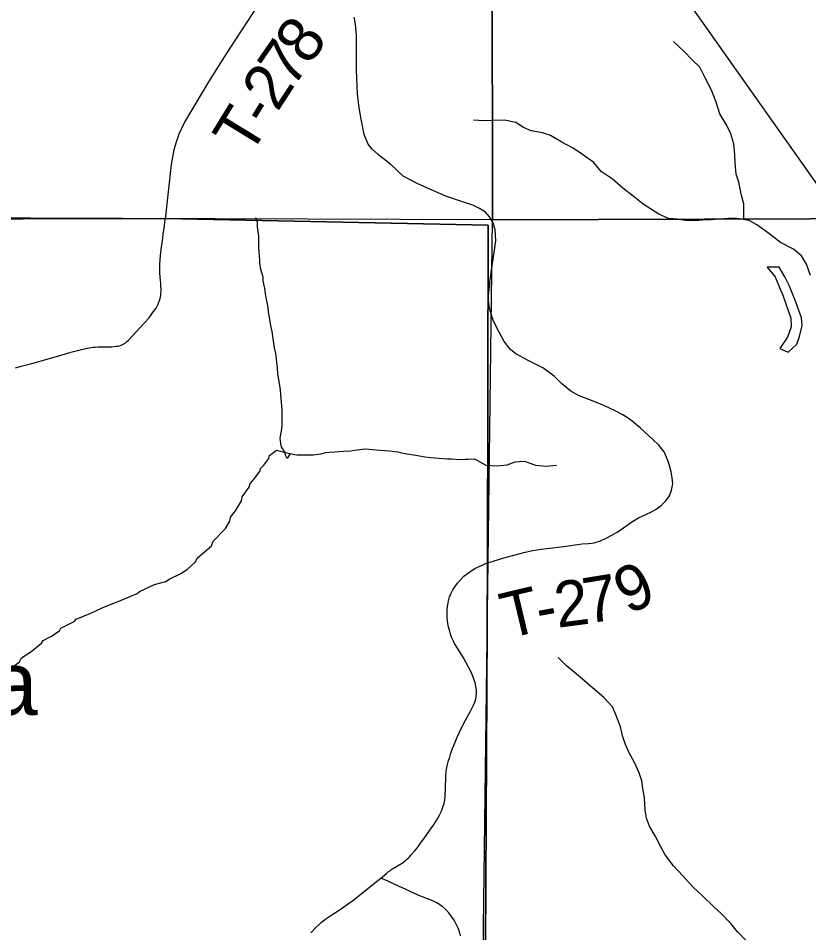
# Model space of a CAD drawing. Extents: x 0 to 34, y -8.9 to 22.
# Drawn here: x 25.556 to 26.538, y 17.424 to 18.561 of the extents above; entities that cross this region are included whole.
import ezdxf

# ---------------------------------------------------------------- set-up
doc = ezdxf.new("R2010")
doc.units = 0
for name, color, linetype in [('GM_X_Corporation', 7, 'Continuous'), ('GM_X_Minor_Lake', 7, 'Continuous'), ('GM_X_Minor_River', 7, 'Continuous'), ('GM_X_Township_Road', 7, 'Continuous'), ('GM_X_Township_Road_Text', 7, 'Continuous'), ('GM_X_Unincorporated_Text', 7, 'Continuous'), ('SH_Text', 7, 'Continuous')]:
    doc.layers.add(name, color=color, linetype=linetype)

msp = doc.modelspace()

# ---------------------------------------------------------------- linework, layer by layer
at = {"layer": 'GM_X_Corporation'}
for points in [[(30.5167, 21.4), (23.7167, 21.4), (23.7167, 19.34), (24.5181, 19.3295), (25.0504, 19.3237), (25.1066, 19.3232), (25.1068, 18.8675), (25.1136, 18.8385), (25.1229, 18.6966), (25.125, 18.6354), (25.1216, 18.6194), (25.1124, 18.5932), (25.1045, 18.3117), (25.2083, 18.3108), (25.7381, 18.312), (26.1399, 18.3037), (26.1391, 17.8847), (26.1361, 17.3278)], [(23.7167, 21.3241), (23.7167, 19.34), (24.5181, 19.3295), (25.0504, 19.3237), (25.1066, 19.3232), (25.1068, 18.8675), (25.1136, 18.8385), (25.1229, 18.6966), (25.125, 18.6354), (25.1216, 18.6194), (25.1124, 18.5932), (25.1045, 18.3117), (25.2083, 18.3108), (25.7381, 18.312), (26.1399, 18.3037), (26.1391, 17.8847), (26.1361, 17.3278)], [(26.1361, 17.3278), (26.1391, 17.8847), (26.1399, 18.3037), (25.7381, 18.312), (25.2083, 18.3108), (25.1045, 18.3117), (25.1124, 18.5932), (25.1216, 18.6194), (25.125, 18.6354), (25.1229, 18.6966), (25.1136, 18.8385), (25.1068, 18.8675), (25.1066, 19.3232), (25.0504, 19.3237), (24.5181, 19.3295), (23.7167, 19.34), (23.7167, 14.6)]]:
    msp.add_lwpolyline(points, dxfattribs=at)
for points in [[(23.7167, 19.34), (23.7167, 15.9913), (24.0651, 15.9828), (24.2771, 15.9807), (24.8268, 15.964), (25.6785, 15.9418), (25.7922, 15.939), (26.1186, 15.9366), (26.135, 17.3055), (26.1361, 17.3278), (26.1391, 17.8847), (26.1399, 18.3037), (25.7381, 18.312), (25.2083, 18.3108), (25.1045, 18.3117), (25.1124, 18.5932), (25.1216, 18.6194), (25.125, 18.6354), (25.1229, 18.6966), (25.1136, 18.8385), (25.1068, 18.8675), (25.1066, 19.3232), (25.0504, 19.3237), (24.5181, 19.3295)], [(25.1197, 19.3292), (26.1441, 19.3197), (26.1453, 18.3105), (25.1104, 18.3142)], [(27.2053, 19.3094), (27.198, 18.314), (26.1453, 18.3105), (26.1441, 19.3197)], [(26.1453, 18.3105), (27.198, 18.314), (27.17, 17.3161), (26.1326, 17.3334)]]:
    msp.add_lwpolyline(points, close=True, dxfattribs=at)
at = {"layer": 'GM_X_Minor_Lake'}
for points in [[(26.4868, 18.2519), (26.4968, 18.2398), (26.5019, 18.2266), (26.5062, 18.2168), (26.516, 18.1885), (26.5165, 18.1775), (26.5121, 18.1645), (26.5024, 18.1504), (26.5091, 18.1475)], [(26.5091, 18.1475), (26.5127, 18.1459), (26.5235, 18.1559), (26.5268, 18.1654), (26.5301, 18.1791), (26.5292, 18.1886), (26.5253, 18.2003), (26.521, 18.2113), (26.5144, 18.2279), (26.5086, 18.2396), (26.5016, 18.2517), (26.4868, 18.2519)]]:
    msp.add_lwpolyline(points, dxfattribs=at)
at = {"layer": 'GM_X_Minor_River'}
for points in [[(26.4577, 18.3108), (26.4575, 18.3305), (26.4547, 18.3407), (26.4515, 18.3573), (26.448, 18.3672), (26.4467, 18.3812), (26.4466, 18.3918), (26.4453, 18.4051), (26.4413, 18.4175), (26.4363, 18.4285), (26.4278, 18.4424), (26.4231, 18.4568), (26.4176, 18.4719), (26.4098, 18.487), (26.4029, 18.5002), (26.3929, 18.5099), (26.3833, 18.5197), (26.3703, 18.5321)], [(26.5404, 18.2415), (26.5357, 18.2554), (26.5295, 18.2656), (26.5192, 18.2742), (26.5031, 18.2824), (26.4936, 18.2899), (26.4836, 18.2974), (26.4737, 18.3045), (26.4642, 18.3097), (26.4494, 18.3122), (26.4384, 18.3124), (26.427, 18.3112), (26.4172, 18.3107), (26.4069, 18.3102), (26.3967, 18.3093), (26.3849, 18.3099), (26.3747, 18.3113), (26.3641, 18.3124), (26.3522, 18.3175), (26.3427, 18.3235), (26.3324, 18.3302), (26.3202, 18.34), (26.3072, 18.3497), (26.2938, 18.3613), (26.2804, 18.3706), (26.2712, 18.3819), (26.2559, 18.3927), (26.2455, 18.3998), (26.2307, 18.4076), (26.2173, 18.4155), (26.2074, 18.4188), (26.1934, 18.4213), (26.1838, 18.4253), (26.1743, 18.4317), (26.1602, 18.4346), (26.1439, 18.434), (26.1341, 18.4335), (26.1216, 18.4345)], [(25.8936, 18.0202), (25.8901, 18.0139), (25.8878, 18.0181), (25.8874, 18.0207), (25.883, 18.0282), (25.8822, 18.0324), (25.8813, 18.0392), (25.8834, 18.0507), (25.8837, 18.0552), (25.8839, 18.0685), (25.8838, 18.0746), (25.8819, 18.0928), (25.8818, 18.0996), (25.8784, 18.119), (25.8779, 18.1266), (25.8757, 18.1444), (25.8741, 18.1516), (25.8714, 18.1717), (25.8698, 18.1792), (25.8668, 18.1963), (25.8664, 18.2016), (25.8639, 18.2141), (25.863, 18.2186), (25.8622, 18.2255), (25.8613, 18.2289), (25.8601, 18.2345), (25.86, 18.2391), (25.8572, 18.2489), (25.8559, 18.2569), (25.8559, 18.2603), (25.8553, 18.2713), (25.8549, 18.2747), (25.8546, 18.2907), (25.8541, 18.2952), (25.8532, 18.3024), (25.8531, 18.3078), (25.8512, 18.313)], [(25.5357, 17.745), (25.557, 17.761), (25.5596, 17.7659), (25.5712, 17.7733), (25.5847, 17.7842), (25.5866, 17.7876), (25.5963, 17.7924), (25.6068, 17.7997), (25.6087, 17.8028), (25.6252, 17.8114), (25.6275, 17.8141), (25.6459, 17.8216), (25.6599, 17.8283), (25.6712, 17.8327), (25.6848, 17.8382), (25.7036, 17.8461), (25.7062, 17.8484), (25.7251, 17.8571), (25.739, 17.8611), (25.7432, 17.8638), (25.7578, 17.8709), (25.7661, 17.8763), (25.7762, 17.8852), (25.778, 17.8898), (25.796, 17.9053), (25.7978, 17.911), (25.8131, 17.9268), (25.8186, 17.936), (25.8196, 17.941), (25.8256, 17.9487), (25.833, 17.9613), (25.834, 17.9663), (25.8429, 17.9782), (25.844, 17.9828), (25.8499, 17.9893), (25.8562, 17.9986), (25.8569, 18.0016), (25.861, 18.0055), (25.867, 18.0139), (25.868, 18.0174), (25.8767, 18.024), (25.8812, 18.0229), (25.8972, 18.0193), (25.9018, 18.0183), (25.9223, 18.0186), (25.9318, 18.0195), (25.9382, 18.0211), (25.9431, 18.0216), (25.9598, 18.023), (25.9689, 18.0235), (25.9738, 18.024), (25.9803, 18.0252), (25.9833, 18.0256), (25.9879, 18.0257), (26.0008, 18.0248), (26.0168, 18.0235), (26.0274, 18.0222), (26.0305, 18.0214), (26.0388, 18.0197), (26.0499, 18.018), (26.0609, 18.0158), (26.0681, 18.0152), (26.0788, 18.0142), (26.0894, 18.0136), (26.094, 18.0133), (26.105, 18.0127), (26.1118, 18.0129), (26.1149, 18.0129), (26.1228, 18.0134), (26.1369, 18.0056)], [(26.1369, 18.0056), (26.1507, 18.0047), (26.1636, 18.0059), (26.1734, 18.0098), (26.1848, 18.0107), (26.1985, 18.0056), (26.2118, 18.0042), (26.2246, 18.0055)], [(26.4619, 17.4136), (26.4496, 17.4256), (26.4415, 17.4358), (26.43, 17.4478), (26.42, 17.4568), (26.407, 17.4692), (26.3947, 17.4808), (26.3817, 17.4951), (26.3702, 17.5074), (26.3598, 17.521), (26.3544, 17.5312), (26.3478, 17.544), (26.3404, 17.5568), (26.3365, 17.5666), (26.3349, 17.5765), (26.3343, 17.592), (26.3319, 17.6038), (26.3307, 17.6132), (26.3275, 17.6231), (26.3217, 17.6359), (26.3151, 17.648), (26.3105, 17.6582), (26.3073, 17.668), (26.3045, 17.6801), (26.2991, 17.6945), (26.2944, 17.705), (26.2833, 17.717), (26.2695, 17.7286), (26.2572, 17.7395), (26.2469, 17.7481), (26.2373, 17.756), (26.227, 17.7665)]]:
    msp.add_lwpolyline(points, dxfattribs=at)
at = {"layer": 'GM_X_Township_Road'}
for points in [[(25.9046, 18.6211), (25.8995, 18.6193), (25.894, 18.6165), (25.8795, 18.608), (25.8736, 18.6037), (25.8695, 18.5992), (25.8609, 18.5888), (25.8188, 18.5238), (25.8091, 18.5091), (25.7922, 18.4821), (25.7625, 18.4319), (25.7554, 18.4172), (25.752, 18.4072), (25.7492, 18.3974), (25.7459, 18.3792), (25.7383, 18.3115)], [(26.1393, 17.8842), (26.1593, 17.8905), (26.1843, 17.8968), (26.1949, 17.8993), (26.2059, 17.9011), (26.2337, 17.9046), (26.2568, 17.9076), (26.2644, 17.9083), (26.2716, 17.9091), (26.2793, 17.9114), (26.2867, 17.9146), (26.2943, 17.9189), (26.3001, 17.9224), (26.3108, 17.9299), (26.3185, 17.9349), (26.3266, 17.9399), (26.342, 17.9471), (26.3486, 17.9508), (26.3551, 17.9553), (26.3607, 17.9614), (26.3651, 17.9675), (26.3679, 17.9744), (26.3692, 17.9822), (26.3687, 17.9896), (26.3675, 17.9974), (26.3654, 18.0051), (26.3632, 18.0113), (26.3586, 18.022), (26.3518, 18.0303), (26.3442, 18.038), (26.3291, 18.0517), (26.3188, 18.0602), (26.314, 18.064), (26.3071, 18.068), (26.2978, 18.0729), (26.2838, 18.0797), (26.2684, 18.0861), (26.2531, 18.0918), (26.2425, 18.0975), (26.2311, 18.1071), (26.2218, 18.116), (26.2077, 18.1264), (26.1894, 18.1356), (26.1743, 18.1438), (26.1674, 18.1493), (26.1596, 18.1594), (26.1505, 18.1763), (26.1459, 18.1859), (26.1424, 18.1976), (26.1412, 18.2037), (26.1407, 18.2069), (26.1404, 18.2099), (26.1404, 18.213), (26.1404, 18.2162), (26.1407, 18.2201), (26.1411, 18.2239), (26.1414, 18.2275), (26.1418, 18.2313), (26.1421, 18.2339), (26.1424, 18.2365), (26.1427, 18.2387), (26.143, 18.2409), (26.1434, 18.2452), (26.1479, 18.2728), (26.1492, 18.2846), (26.1485, 18.2981), (26.146, 18.3069), (26.1415, 18.3142), (26.1364, 18.32), (26.1291, 18.3248), (26.1206, 18.3287), (26.1092, 18.3326), (26.0873, 18.3398), (26.0739, 18.3458), (26.0523, 18.3551), (26.0436, 18.3599), (26.0342, 18.365), (26.0187, 18.3792), (26.0034, 18.3912), (25.9957, 18.3982), (25.9907, 18.4045), (25.9858, 18.4166), (25.9819, 18.4357), (25.9793, 18.4497), (25.9774, 18.4671), (25.9763, 18.4968), (25.9761, 18.5402), (25.9749, 18.5539), (25.9734, 18.5624)], [(25.5523, 18.1264), (25.5594, 18.1286), (25.5726, 18.1321), (25.584, 18.1351), (25.609, 18.1425), (25.621, 18.1459), (25.6342, 18.1493), (25.6381, 18.1503), (25.6415, 18.1509), (25.644, 18.1513), (25.6464, 18.1517), (25.6489, 18.1521), (25.6514, 18.1523), (25.655, 18.1525), (25.6594, 18.1527), (25.6718, 18.1528), (25.6748, 18.153), (25.6774, 18.1533), (25.6796, 18.1536), (25.6816, 18.1541), (25.6836, 18.1547), (25.6853, 18.1554), (25.6871, 18.1564), (25.6886, 18.1573), (25.6899, 18.1583), (25.6912, 18.1597), (25.6925, 18.161), (25.6977, 18.1664), (25.7121, 18.1819), (25.7182, 18.1889), (25.7227, 18.1948), (25.7269, 18.2009), (25.7291, 18.2047), (25.7306, 18.2081), (25.7318, 18.2116), (25.7325, 18.2146), (25.7328, 18.2168), (25.7331, 18.2193), (25.7332, 18.2211), (25.7332, 18.2242), (25.7331, 18.2273), (25.7327, 18.2316), (25.7323, 18.2352), (25.7319, 18.2398), (25.7317, 18.2444), (25.7316, 18.2501), (25.7318, 18.2556), (25.7326, 18.2661), (25.7333, 18.2735), (25.7352, 18.2877), (25.736, 18.2932), (25.7369, 18.2999), (25.7383, 18.3115)], [(26.0064, 17.4921), (26.0081, 17.4935), (26.0109, 17.4959), (26.0135, 17.4981), (26.0155, 17.4998), (26.017, 17.501), (26.019, 17.5024), (26.0202, 17.5033), (26.0213, 17.5041), (26.0229, 17.5051), (26.0249, 17.5062), (26.0272, 17.5075), (26.0293, 17.5087), (26.031, 17.5097), (26.0332, 17.5111), (26.0351, 17.5125), (26.0367, 17.5137), (26.0385, 17.5153), (26.0402, 17.5169), (26.042, 17.5188), (26.0442, 17.5213), (26.0477, 17.5253), (26.0506, 17.5288), (26.0531, 17.5321), (26.0567, 17.5367), (26.0599, 17.5411), (26.0636, 17.5463), (26.0673, 17.5517), (26.0717, 17.5581), (26.0759, 17.5647), (26.0777, 17.5676), (26.0793, 17.5706), (26.0806, 17.573), (26.0818, 17.5756), (26.0836, 17.5802), (26.085, 17.585), (26.0858, 17.5893), (26.0864, 17.5942), (26.0867, 17.6035), (26.0872, 17.6183), (26.0877, 17.6246), (26.0879, 17.6271), (26.0884, 17.6297), (26.0889, 17.6319), (26.0896, 17.635), (26.0907, 17.6386), (26.092, 17.6427), (26.0935, 17.6475), (26.0956, 17.6533), (26.097, 17.6571), (26.0987, 17.6613), (26.1013, 17.6675), (26.1039, 17.6728), (26.108, 17.6815), (26.1115, 17.6884), (26.1177, 17.6999), (26.1211, 17.7065), (26.1232, 17.711), (26.1243, 17.7146), (26.125, 17.7182), (26.1254, 17.722), (26.1252, 17.7263), (26.1246, 17.7306), (26.1235, 17.7355), (26.1218, 17.7408), (26.1195, 17.7465), (26.116, 17.7537), (26.1122, 17.7606), (26.109, 17.766), (26.0995, 17.7813), (26.0981, 17.7838), (26.0966, 17.7868), (26.0953, 17.7894), (26.0943, 17.7919), (26.0934, 17.7943), (26.0924, 17.7972), (26.0916, 17.8003), (26.0909, 17.8032), (26.0903, 17.806), (26.0898, 17.8092), (26.089, 17.8154), (26.0887, 17.8216), (26.0889, 17.8272), (26.0895, 17.8321), (26.0905, 17.8369), (26.0919, 17.8417), (26.0937, 17.8463), (26.096, 17.8507), (26.0983, 17.8543), (26.1016, 17.8588), (26.1057, 17.8634), (26.1097, 17.8674), (26.114, 17.8709), (26.1186, 17.8741), (26.1234, 17.877), (26.128, 17.8793), (26.1322, 17.8812), (26.1357, 17.8828), (26.1393, 17.8842)], [(25.9193, 17.4241), (25.9257, 17.4308), (25.9297, 17.4347), (25.9324, 17.4372), (25.9367, 17.4407), (25.9418, 17.4442), (25.9478, 17.4481), (25.9532, 17.4517), (25.9604, 17.4565), (25.9645, 17.4594), (25.9675, 17.4616), (25.971, 17.4641), (25.9778, 17.4694), (25.9919, 17.4806), (26.0012, 17.4879), (26.0045, 17.4906), (26.0064, 17.4921)], [(26.1056, 17.4206), (26.1041, 17.4259), (26.1023, 17.4306), (26.1002, 17.4351), (26.0975, 17.44), (26.0944, 17.4446), (26.0909, 17.449), (26.0871, 17.453), (26.0834, 17.4563), (26.0815, 17.4579), (26.0795, 17.4593), (26.0753, 17.4619), (26.0709, 17.4641), (26.0646, 17.4665), (26.057, 17.4692), (26.0536, 17.4706), (26.0502, 17.4721), (26.0438, 17.4752), (26.037, 17.4784), (26.0291, 17.4819), (26.0141, 17.4887), (26.0064, 17.4921)]]:
    msp.add_lwpolyline(points, dxfattribs=at)
at = {"layer": 'SH_Text'}
msp.add_lwpolyline([(26.9987, 17.7178), (26.3387, 18.6525), (26.3387, 19.0775)], close=True, dxfattribs=at)

# ---------------------------------------------------------------- texts
at = {"layer": 'GM_X_Township_Road_Text'}
for s, rotation, p in [('8', 53.4465, (25.9164, 18.5011)), ('7', 55.2361, (25.8967, 18.4728)), ('2', 56.9046, (25.8778, 18.4438)), ('T', 58.5166, (25.8435, 18.3881)), ('-', 58.0964, (25.8657, 18.4243)), ('9', 25.6282, (26.314, 17.8191)), ('7', 9.2522, (26.2626, 17.8082)), ('2', 7.4891, (26.226, 17.8033)), ('T', 13.3939, (26.1633, 17.7895)), ('-', 10.5353, (26.2039, 17.7992))]:
    msp.add_text(s, height=0.0568, rotation=rotation, dxfattribs=at).set_placement(p)
at = {"layer": 'GM_X_Unincorporated_Text'}
msp.add_text('Elba', height=0.07898, rotation=0, dxfattribs=at).set_placement((25.3685, 17.6949))

doc.saveas('drawing.dxf')
